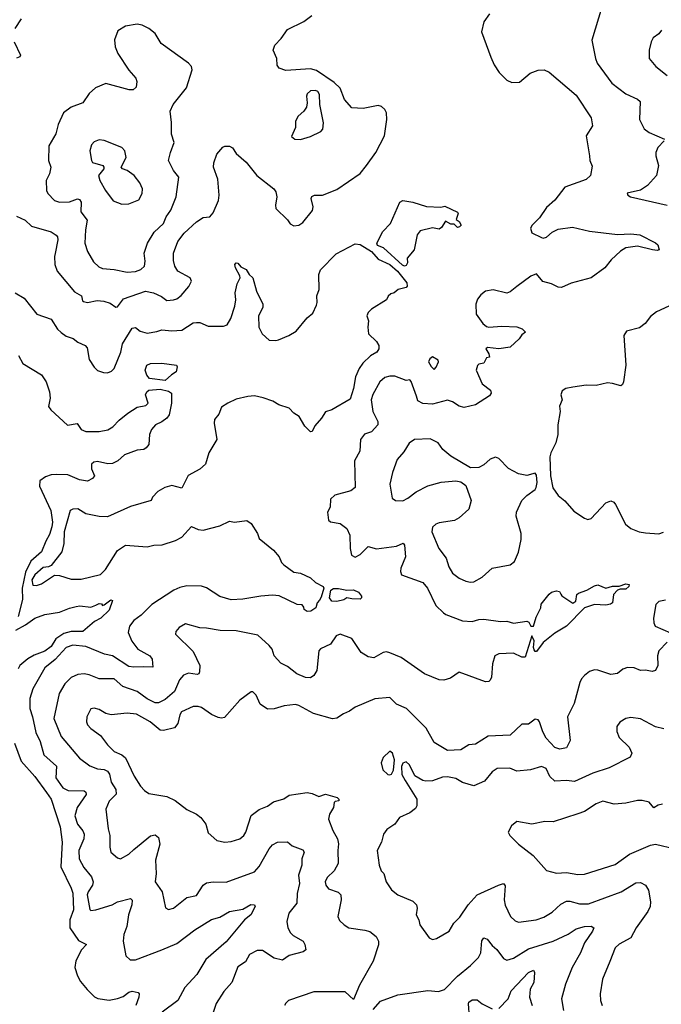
# Model space of a CAD drawing. Extents: x 2133461 to 2293071, y 753526 to 916327.
# Tile 344 of 459: x 2235983 to 2239870, y 810362 to 816329. Entities that reach past the tile are written whole.
import ezdxf

# ---------------------------------------------------------------- set-up
doc = ezdxf.new("R2010")
doc.units = 0

msp = doc.modelspace()

# ---------------------------------------------------------------- linework, layer by layer
at = {"layer": '0CON10XD'}
for points in [[(2239510, 816405), (2239450, 816205), (2239470.8, 816095), (2239481.8, 816065), (2239570.8, 815945), (2239655, 815879.2), (2239726.8, 815846.8), (2239742.7, 815832.7), (2239738.6, 815725), (2239767, 815667), (2239796, 815646), (2239890, 815605)], [(2235992.5, 816335), (2235955, 816276)], [(2235965, 815139.2), (2236015.7, 815115), (2236055, 815078.5), (2236174.6, 815044.6), (2236205, 815024), (2236213.1, 815013.1), (2236214.4, 814995), (2236198.5, 814911.5), (2236193.4, 814893.4), (2236195.5, 814845), (2236211.4, 814805), (2236315, 814680.8), (2236358, 814655), (2236363.3, 814625), (2236370.5, 814620.5), (2236395, 814615.8), (2236452.6, 814627.4), (2236494, 814624), (2236531.5, 814611.5), (2236565, 814586.2), (2236575, 814588.8), (2236612.9, 814637.1), (2236745, 814684.5), (2236794.3, 814674.3), (2236842, 814652), (2236875, 814627.1), (2236915, 814630.6), (2236935, 814637.5), (2236961.7, 814658.3), (2237007.6, 814712.4), (2237024.2, 814745), (2237015.4, 814765.4), (2236941.1, 814805), (2236922.5, 814835), (2236915, 814870), (2236915.4, 814915), (2236940.5, 814985), (2236980.5, 815035), (2237055.3, 815104.7), (2237095, 815130), (2237135, 815134.4), (2237155, 815158.1), (2237187.3, 815232.7), (2237192.2, 815265), (2237183.4, 815363.4), (2237157.8, 815435), (2237159.1, 815460.9), (2237176.9, 815515), (2237213.3, 815556.7), (2237226.9, 815563.1), (2237255, 815562.2), (2237272.4, 815552.4), (2237295, 815519.2), (2237355, 815466.2), (2237419.2, 815385), (2237523.8, 815305), (2237535.8, 815285.8), (2237542, 815255), (2237532, 815205), (2237534.3, 815184.3), (2237605, 815116.2), (2237621.7, 815091.7), (2237645, 815080), (2237675, 815084.2), (2237699.3, 815100.7), (2237757, 815173), (2237761.5, 815195), (2237749.4, 815245), (2237752.2, 815257.8), (2237770, 815265), (2237817.5, 815265), (2237905, 815300.8), (2238045, 815396.7), (2238084.2, 815445), (2238140.8, 815525), (2238194, 815625), (2238206.7, 815725), (2238205.6, 815765), (2238195.7, 815785), (2238175, 815802.5), (2238155, 815808.6), (2238065, 815791.9), (2237995, 815795.7), (2237951.9, 815845), (2237924.2, 815915), (2237888.2, 815948.2), (2237781.5, 816021.5), (2237745, 816031.8), (2237595, 816020.8), (2237555.5, 816035.5), (2237542.7, 816052.7), (2237540.8, 816095), (2237518, 816145), (2237528, 816175), (2237566.7, 816215), (2237605, 816268.8), (2237705, 816318.1), (2237754, 816355)], [(2238830, 816365), (2238794.1, 816315.9), (2238781.2, 816255), (2238837.5, 816102.5), (2238856.7, 816055), (2238888.3, 816008.3), (2238935, 815963.3), (2238965, 815948), (2239010.3, 815949.7), (2239075.6, 816004.4), (2239125, 816024.2), (2239160, 816025), (2239191.2, 816011.2), (2239355, 815872), (2239444.5, 815734.5), (2239453.1, 815685), (2239414.2, 815625), (2239436, 815505), (2239436.2, 815475), (2239451.7, 815441.7), (2239440.6, 815385), (2239415, 815360), (2239285, 815314), (2239224.6, 815235.4), (2239175, 815190.5), (2239131.6, 815128.4), (2239087.1, 815085), (2239077.1, 815065), (2239085, 815038), (2239145, 815008.9), (2239155, 815004.6), (2239175, 815010.4), (2239208, 815042), (2239245, 815060.7), (2239331.1, 815071.1), (2239435, 815046.7), (2239605, 815027.5), (2239685, 815032.5), (2239740, 815025), (2239835, 814977.5), (2239850, 814965), (2239857.5, 814935), (2239845, 814930), (2239816.2, 814933.8), (2239725, 814957.5), (2239655, 814947.5), (2239623.3, 814926.7), (2239566, 814874), (2239528.2, 814825), (2239445.4, 814764.6), (2239325, 814732.6), (2239265, 814705.4), (2239245, 814707.4), (2239205, 814729.4), (2239152.4, 814742.4), (2239115, 814788.2), (2239080, 814775), (2238995, 814711.9), (2238955, 814679.2), (2238935, 814672), (2238852.3, 814692.3), (2238805, 814684), (2238777.3, 814662.7), (2238756.2, 814635), (2238746, 814605), (2238748.1, 814545), (2238788.3, 814488.3), (2238810.3, 814470.3), (2238825, 814466), (2238905, 814472), (2238995, 814468), (2239026.7, 814455), (2239047.5, 814435), (2239025, 814420), (2239010, 814395), (2238955, 814344.3), (2238885, 814334.2), (2238816.4, 814343.6), (2238806.7, 814335), (2238826.2, 814305), (2238830, 814285), (2238810.7, 814279.3), (2238795, 814247.5), (2238765, 814242.5), (2238756.4, 814233.6), (2238748.8, 814205), (2238785, 814123.3), (2238836, 814085), (2238838.8, 814065), (2238829.5, 814050.5), (2238745, 813994.5), (2238675, 813980), (2238645, 813988), (2238605, 814014.3), (2238575, 814024.3), (2238485, 813998.8), (2238425, 814004), (2238395, 814020), (2238387, 814047)], [(2236635, 814798.8), (2236685, 814802.7), (2236718, 814815), (2236738.6, 814835), (2236744.5, 814865), (2236737.3, 814915), (2236758.2, 814975), (2236798.4, 815041.6), (2236854.5, 815095), (2236870.5, 815135), (2236898.6, 815175), (2236930.6, 815255), (2236947.1, 815375), (2236914.3, 815415), (2236885.6, 815475), (2236896.7, 815525), (2236919.4, 815585), (2236902.2, 815635), (2236903.2, 815706.8), (2236894.4, 815775), (2236912.9, 815815), (2236993.8, 815916.2), (2237028.8, 816025), (2237023.3, 816045), (2237005, 816066.2), (2236840, 816185), (2236803.8, 816245), (2236765.6, 816275.6), (2236725, 816296), (2236695, 816302), (2236625, 816290), (2236578.3, 816261.7), (2236557, 816207), (2236561.2, 816165), (2236578.8, 816125), (2236645, 816022.5), (2236686.7, 815975), (2236693.3, 815955), (2236689.3, 815920.7), (2236670, 815905), (2236646.4, 815903.6), (2236505, 815942), (2236443.4, 815916.6), (2236405, 815881.2), (2236366, 815825), (2236295, 815798.9), (2236247.8, 815765), (2236216.8, 815695), (2236202.2, 815637.8), (2236160.6, 815565), (2236158.6, 815475), (2236172.9, 815435), (2236164.3, 815395), (2236144.3, 815355.7), (2236146.7, 815295), (2236153.1, 815275), (2236195, 815234.3), (2236225, 815223.6), (2236285, 815224.5), (2236333.6, 815243.6), (2236345, 815238.8), (2236355, 815222.5), (2236353.3, 815165), (2236392.7, 815115), (2236382.3, 815055), (2236378.8, 814975), (2236393.3, 814925), (2236430.9, 814860.9), (2236462.1, 814832.1), (2236485, 814821.1), (2236555, 814815.5), (2236635, 814798.8)], [(2239871.9, 816265), (2239855, 816244.3), (2239820.6, 816219.4), (2239808.6, 816195), (2239795.7, 816145), (2239796, 816095), (2239836.9, 816045), (2239905, 815990.8)], [(2235949.1, 816195), (2235989.2, 816115), (2235983.8, 816105), (2235963.2, 816096.8)], [(2237685, 815604), (2237745, 815621.4), (2237808.3, 815651.7), (2237818.8, 815665), (2237823.8, 815705), (2237801.4, 815815), (2237799.6, 815875), (2237788.5, 815895), (2237775, 815900.8), (2237745, 815897.5), (2237725, 815880), (2237720, 815865), (2237724.3, 815825), (2237720.3, 815799.7), (2237705.5, 815774.5), (2237671.2, 815745), (2237653.8, 815715), (2237653.3, 815675), (2237630.7, 815620.7), (2237650, 815605), (2237685, 815604)], [(2236601.8, 815211.8), (2236645, 815213.4), (2236705, 815237.5), (2236724.4, 815275), (2236726.7, 815305), (2236711.5, 815341.5), (2236676.7, 815385), (2236635, 815414.5), (2236606.7, 815425), (2236598.8, 815435), (2236629.2, 815495), (2236621.2, 815535), (2236602.5, 815555), (2236495, 815598), (2236465, 815601.2), (2236435, 815590), (2236418.8, 815571.2), (2236409.2, 815535), (2236417.5, 815475), (2236425, 815464.3), (2236486.7, 815445), (2236493.3, 815435), (2236492.5, 815425), (2236460, 815385), (2236468.6, 815355), (2236503.3, 815295), (2236550.6, 815230.6), (2236601.8, 815211.8)], [(2239888, 815595), (2239848.9, 815555), (2239836.7, 815525), (2239836.7, 815505), (2239853.3, 815445), (2239841.5, 815385), (2239786.1, 815323.9), (2239745, 815295.7), (2239663, 815277), (2239667.5, 815265), (2239682.5, 815255), (2239905, 815205.8)], [(2238315, 814836), (2238302, 814842), (2238187.1, 814947.1), (2238151.8, 814961.8), (2238147.1, 814975), (2238183.9, 815046.1), (2238230, 815095), (2238286.1, 815223.9), (2238305, 815233.3), (2238365, 815222.9), (2238448, 815198), (2238535, 815193.8), (2238558.3, 815198.3), (2238635, 815162.5), (2238640, 815155), (2238628.3, 815118.3), (2238646.4, 815106.4), (2238657.5, 815085), (2238647, 815073), (2238635, 815070), (2238615, 815090), (2238595, 815090), (2238562.5, 815107.5), (2238539.3, 815070.7), (2238525, 815060), (2238485, 815067.5), (2238410.3, 815049.7), (2238391.9, 815025), (2238372.9, 814935), (2238331.2, 814885), (2238332.5, 814855), (2238325, 814838.8), (2238315, 814836)], [(2235956, 814675), (2236011.2, 814641.2), (2236088, 814545), (2236175, 814513.5), (2236213.3, 814453.3), (2236233.8, 814433.8), (2236265, 814411.2), (2236308.1, 814398.1), (2236335.6, 814375.6), (2236380, 814355), (2236391.2, 814341.2), (2236405, 814270), (2236435, 814223.8), (2236455, 814204.2), (2236490.9, 814190.9), (2236515, 814190), (2236539.7, 814200.3), (2236555.5, 814214.5), (2236595.5, 814315), (2236605.7, 814365), (2236665, 814460.8), (2236685, 814464), (2236712.3, 814442.3), (2236755, 814430.4), (2236815, 814438.8), (2236845, 814449.1), (2236905, 814444.4), (2236965, 814448.6), (2237035, 814491.4), (2237055, 814494.4), (2237075, 814493.5), (2237125, 814472.1), (2237217.9, 814472.1), (2237239.4, 814480.6), (2237262, 814518), (2237285.9, 814594.1), (2237292.2, 814632.2), (2237289.1, 814675), (2237301.5, 814728.5), (2237318.8, 814765), (2237317.7, 814777.7), (2237291.2, 814825), (2237286.7, 814845), (2237295, 814856.7), (2237305, 814853.3), (2237322.5, 814832.5), (2237355, 814816.2), (2237372.5, 814785), (2237396, 814765), (2237418.1, 814685), (2237456.7, 814605), (2237455.6, 814585), (2237429.6, 814535), (2237432.7, 814465), (2237452.9, 814425), (2237495, 814387.5), (2237535, 814384.2), (2237550.8, 814389.2), (2237614.2, 814415.8), (2237657.3, 814442.7), (2237725, 814523.3), (2237758.3, 814551.7), (2237781.1, 814598.9), (2237785.6, 814615), (2237782.7, 814655), (2237797.1, 814695), (2237794.6, 814785), (2237805.9, 814814.1), (2237899.5, 814910.5), (2238015, 814971.9), (2238045, 814966.5), (2238115, 814924.4), (2238155, 814877.5), (2238225.4, 814845.4), (2238271.4, 814805), (2238329.4, 814735), (2238330.8, 814715), (2238324.3, 814705.7), (2238276.1, 814693.9), (2238252.5, 814675), (2238232, 814668), (2238215.9, 814654.1), (2238205, 814631.2), (2238115, 814575.7), (2238094.2, 814555), (2238086.7, 814535), (2238096.2, 814505), (2238092, 814465), (2238096.2, 814425), (2238145, 814380), (2238158.8, 814355), (2238158.8, 814335), (2238146, 814315), (2238108.3, 814291.7), (2238061.5, 814248.5), (2238038.9, 814215), (2238016.9, 814165), (2238006, 814095)], [(2239915, 814593.8), (2239841.7, 814558.3), (2239805, 814530), (2239771.7, 814488.3), (2239738.3, 814461.7), (2239659.3, 814440.7), (2239643.8, 814415), (2239656, 814235), (2239642, 814135), (2239635, 814117.5), (2239625, 814111.2), (2239575, 814124.2), (2239545, 814128.6), (2239475, 814112.2), (2239415, 814114.4), (2239335, 814103.1), (2239292.5, 814095), (2239270.3, 814079.7), (2239262, 814055), (2239270, 814025), (2239253, 813987), (2239258.1, 813955), (2239242.5, 813875), (2239244, 813815), (2239230.8, 813765), (2239200.8, 813705), (2239195, 813680), (2239199.7, 813565), (2239213.3, 813493.3), (2239244.3, 813445), (2239285, 813414.2), (2239340.9, 813350.9), (2239405, 813307.5), (2239425, 813301.2), (2239445, 813306.2), (2239535, 813401.2), (2239565, 813413.3), (2239582.5, 813405), (2239592.3, 813392.3), (2239652.8, 813272.8), (2239685, 813246.7), (2239735, 813226), (2239775, 813219.4), (2239855, 813214.5), (2239884.1, 813224.1)], [(2235976.7, 814295), (2236003.3, 814245), (2236115, 814177.5), (2236143.3, 814135), (2236163.8, 814073.8), (2236168, 814035), (2236158.8, 813985), (2236171.2, 813965), (2236272.9, 813872.9), (2236332.3, 813882.3), (2236356.4, 813846.4), (2236385, 813834.4), (2236465, 813834.3), (2236516.8, 813843.2), (2236548.2, 813861.8), (2236585, 813902.5), (2236638.8, 813945), (2236695, 813980.8), (2236748.3, 813991.7), (2236762.5, 814005), (2236746.5, 814055), (2236753.3, 814075), (2236765, 814084.4), (2236835, 814089.6), (2236885, 814078.8), (2236902.2, 814065), (2236904, 814005), (2236888.6, 813935), (2236874, 813915), (2236845, 813892.9), (2236805.5, 813874.5), (2236782, 813845), (2236768.8, 813815), (2236766.2, 813755), (2236750, 813735), (2236735, 813724.2), (2236695, 813720), (2236618.1, 813691.9), (2236577.5, 813655), (2236545, 813640.5), (2236517, 813637), (2236455, 813651.2), (2236432.3, 813647.7), (2236418.8, 813635), (2236418, 813608), (2236436, 813565), (2236425, 813548.8), (2236395, 813532.5), (2236345, 813540.5), (2236275, 813570.5), (2236205, 813572.9), (2236175, 813571.1), (2236140.7, 813559.3), (2236105.7, 813535), (2236103.1, 813503.1), (2236171.5, 813355), (2236181.3, 813285), (2236178, 813255), (2236165, 813209.2), (2236140.9, 813169.1), (2236115.9, 813105), (2236051.6, 813048.4), (2236018.1, 812981.9), (2235998.6, 812885), (2236001.4, 812815), (2235975, 812712)], [(2238495, 814210), (2238507, 814223), (2238520, 814255), (2238517.5, 814265), (2238485, 814286.2), (2238468.8, 814275), (2238460.8, 814255), (2238475, 814227.5), (2238495, 814210)], [(2236865, 814143.3), (2236769.2, 814155), (2236753.6, 814175), (2236744.5, 814205), (2236754.3, 814235), (2236775, 814246.5), (2236845, 814247.5), (2236933.3, 814235), (2236937.5, 814225), (2236931.2, 814195), (2236902.1, 814177.9), (2236865, 814143.3)], [(2238387, 814047), (2238355, 814137.5), (2238345.8, 814145.8), (2238325, 814143.3), (2238255, 814168.2), (2238225, 814170), (2238195, 814161.9), (2238165, 814135.6), (2238121.9, 814058.1), (2238112.8, 814025), (2238123.3, 813955), (2238152.2, 813895), (2238153.1, 813875), (2238115, 813830.8), (2238072.9, 813817.1), (2238048.1, 813785), (2238044.4, 813715), (2238012.2, 813655), (2238015.7, 813495), (2237988.8, 813475), (2237891.9, 813448.1), (2237865.9, 813424.1), (2237864.3, 813375), (2237848.6, 813345), (2237855, 813296.7), (2237865.9, 813285.9), (2237925, 813276), (2237965, 813246.2), (2237982.9, 813205), (2237984.3, 813125), (2237992.5, 813085), (2238015, 813073.1), (2238045, 813087.5), (2238095, 813137.1), (2238145, 813123.1), (2238265, 813139.4), (2238306.4, 813156.4), (2238314.2, 813144.2), (2238320, 813075), (2238292.9, 813005), (2238290, 812985), (2238295.8, 812965.8), (2238425, 812918.9), (2238453.3, 812885), (2238505, 812780), (2238550, 812735), (2238565, 812724), (2238665.8, 812685.8), (2238725, 812681.4), (2238765, 812694.4), (2238795, 812695.6), (2238895, 812682.9), (2238935, 812684.2), (2238975, 812671.4), (2239054.5, 812684.5), (2239068.3, 812678.3), (2239080, 812655), (2239095, 812654.3), (2239111.4, 812708.6), (2239140, 812765), (2239143.2, 812786.8), (2239191.7, 812848.3), (2239205, 812860), (2239235, 812868.8), (2239252.5, 812865), (2239261.7, 812848.3), (2239268, 812838), (2239335, 812794.2), (2239352, 812805), (2239358.9, 812845), (2239368.6, 812855), (2239418.8, 812871.2), (2239465, 812898.8), (2239485, 812903.8), (2239535, 812883.8), (2239575, 812896.2), (2239615, 812896.2), (2239655, 812910.8), (2239676.2, 812906.2), (2239673.8, 812895), (2239655, 812879.2), (2239621.2, 812878.8), (2239605, 812871.2), (2239580.8, 812845), (2239574.1, 812795.9), (2239562.4, 812787.6), (2239535, 812780.4), (2239465, 812786.1), (2239404.8, 812765.2), (2239296.4, 812653.6), (2239225, 812610.8), (2239154.5, 812555.5), (2239115, 812500), (2239105, 812500), (2239100.3, 812510.3), (2239096, 812525), (2239099.2, 812565), (2239085, 812596.2), (2239045, 812467.1), (2239025, 812465.5), (2238975, 812490), (2238885, 812485.6), (2238862.5, 812475), (2238846.9, 812425), (2238840.8, 812345), (2238834.1, 812325.9), (2238825, 812318.8), (2238805, 812317.5), (2238645, 812376), (2238592.1, 812337.9), (2238552.4, 812327.6), (2238525, 812327.8), (2238435, 812365.5), (2238294, 812465), (2238225, 812493.1), (2238205, 812498.1), (2238185, 812494.3), (2238128, 812462), (2238095, 812468.5), (2238051.9, 812495), (2237995, 812579.2), (2237925, 812606.5), (2237900, 812595), (2237865.6, 812544.4), (2237805, 812515.8), (2237796, 812505), (2237784, 812385), (2237764.2, 812355.8), (2237745, 812341.2), (2237715, 812342), (2237662, 812365), (2237605, 812409.4), (2237565, 812429.4), (2237525.8, 812475), (2237512, 812515), (2237495, 812536.2), (2237425, 812598.8), (2237295, 812625.5), (2237197.1, 812627.1), (2237115, 812642.5), (2237075, 812643.8), (2236988.3, 812668.3), (2236950, 812645), (2236929.3, 812620.7), (2236927.5, 812605), (2237035, 812500.8), (2237074.4, 812415), (2237073.3, 812376.7), (2237068, 812365), (2237058.9, 812361.1), (2237005, 812368.2), (2236975, 812357.9), (2236951.2, 812328.8), (2236922, 812258), (2236865, 812210.4), (2236825, 812190), (2236805, 812188.8), (2236755, 812214), (2236695, 812259.1), (2236607.6, 812287.6), (2236555, 812334.5), (2236514.4, 812335.6), (2236465, 812335.5), (2236405, 812360), (2236374.6, 812365.4), (2236335, 812360.9), (2236295, 812343.5), (2236256.5, 812305), (2236222.5, 812245), (2236189.7, 812095), (2236235.4, 811985), (2236345, 811854.2), (2236407.6, 811807.6), (2236455, 811789.6), (2236496.1, 811786.1), (2236515, 811776.2), (2236526.6, 811756.6), (2236538.2, 811708.2), (2236566.7, 811665), (2236567.7, 811635), (2236526.4, 811593.6), (2236505.5, 811545), (2236518.8, 811425), (2236528.9, 811385), (2236528.9, 811315), (2236535.8, 811285), (2236575, 811249.2), (2236595, 811244.2), (2236645, 811273.3), (2236675, 811300.9), (2236775, 811384.3), (2236805, 811389.4), (2236823.4, 811373.4), (2236833.2, 811333.2), (2236805.5, 811235), (2236809.5, 811155), (2236804.6, 811105), (2236845.6, 811045), (2236867.3, 810947.3), (2236885, 810937.5), (2236915, 810944.2), (2236995, 811010), (2237055, 811022), (2237094.4, 811085), (2237115, 811099.1), (2237155.4, 811104.6), (2237235, 811102.1), (2237405, 811166.2), (2237435, 811197.8), (2237494.7, 811305.3), (2237515, 811328.1), (2237545, 811345.7), (2237605, 811347.5), (2237633, 811323), (2237698.3, 811298.3), (2237707.5, 811285), (2237693.3, 811245), (2237691.8, 811205), (2237673.3, 811145), (2237677.7, 811095), (2237663.9, 811033.9), (2237663.1, 810975), (2237614.4, 810915), (2237600.9, 810865), (2237606.9, 810826.9), (2237623.6, 810795), (2237639.1, 810779.1), (2237700.8, 810745), (2237711.4, 810725), (2237716.9, 810693.1), (2237700.3, 810679.7), (2237615, 810657.3), (2237575, 810630), (2237525, 810642.2), (2237455, 810688.5), (2237422.2, 810687.8), (2237375.7, 810665), (2237350.9, 810619.1), (2237305, 810589.2), (2237268.9, 810495), (2237220.8, 810439.2), (2237173.1, 810366.9), (2237149.1, 810295)], [(2238006, 814095), (2237985, 814029.2), (2237875, 813964.2), (2237835, 813953.8), (2237811.4, 813915), (2237771.4, 813868.6), (2237755, 813833.3), (2237745, 813831.2), (2237710.8, 813865), (2237675.5, 813925.5), (2237644.5, 813944.5), (2237615.4, 813975.4), (2237552.5, 813995), (2237516.7, 814016.7), (2237458.3, 814038.3), (2237405, 814049.4), (2237365, 814045.7), (2237295, 814028.9), (2237243.7, 814006.3), (2237205, 813981.2), (2237190.3, 813939.7), (2237163.4, 813906.6), (2237161.1, 813885), (2237178.6, 813785), (2237130, 813705), (2237109.2, 813635), (2237075, 813605.6), (2237003.6, 813566.4), (2236965, 813490), (2236905, 813507.1), (2236863.3, 813495), (2236819.5, 813470.5), (2236788.8, 813435), (2236780, 813415), (2236655, 813378.6), (2236515, 813317.5), (2236465, 813319.5), (2236385, 813335.7), (2236335, 813364.4), (2236305, 813363.3), (2236290, 813355), (2236253.1, 813225), (2236250, 813155), (2236239.3, 813105), (2236175, 813022), (2236157, 813013), (2236125, 813008.6), (2236075, 812965.4), (2236057.2, 812935), (2236062.4, 812902.4), (2236085, 812900.9), (2236115, 812910), (2236195, 812962.5), (2236225, 812961.4), (2236295, 812939.6), (2236355, 812938.9), (2236472.2, 812967.8), (2236502.9, 812997.1), (2236575, 813113.1), (2236625, 813144.5), (2236755, 813134.3), (2236795.7, 813145.7), (2236846.9, 813146.9), (2236926.7, 813173.3), (2236966.6, 813193.4), (2237025, 813258), (2237065, 813239.1), (2237095, 813236.2), (2237195, 813261.8), (2237255, 813290), (2237285, 813284), (2237360, 813295), (2237385, 813276.2), (2237423.3, 813215), (2237433.8, 813185), (2237520.8, 813115), (2237555.8, 813075), (2237569.7, 813039.7), (2237582.5, 813025), (2237645, 812981.5), (2237685, 812975.6), (2237745, 812946.5), (2237775, 812918.6), (2237820.8, 812895), (2237825.8, 812885), (2237810, 812830), (2237798.8, 812811.2), (2237786.2, 812795), (2237777.5, 812765), (2237748, 812745), (2237725, 812741.9), (2237706.2, 812755), (2237705, 812770), (2237695, 812782.5), (2237665, 812785.6), (2237555, 812837.1), (2237515, 812841.9), (2237443.4, 812836.6), (2237335, 812816.9), (2237265, 812814.5), (2237195, 812834.5), (2237115, 812885.5), (2237085, 812895.5), (2236995, 812898.6), (2236952.6, 812887.4), (2236918, 812872), (2236783.5, 812785), (2236720.1, 812719.9), (2236675, 812688.5), (2236649.1, 812655), (2236640, 812615), (2236662.5, 812562.5), (2236700, 812515), (2236770.8, 812475), (2236786.7, 812455), (2236790, 812405), (2236733, 812407), (2236675, 812404.7), (2236645, 812409.6), (2236545, 812474.7), (2236498, 812485), (2236385, 812530.3), (2236305, 812538.7), (2236265, 812524.6), (2236198.4, 812451.6), (2236135, 812401.1), (2236064, 812275), (2236044.6, 812215), (2236045.3, 812155), (2236062, 812105), (2236080.3, 812010.3), (2236108.4, 811955), (2236129.5, 811875), (2236205.5, 811805), (2236203.2, 811735), (2236245, 811673.8), (2236278, 811658), (2236375, 811656.2), (2236385, 811648), (2236386.3, 811633.7), (2236331.4, 811555), (2236318.1, 811505), (2236333.5, 811453.5), (2236365, 811414.4), (2236374, 811394), (2236372, 811365), (2236341.5, 811295), (2236344.6, 811245), (2236371.3, 811191.3), (2236417.7, 811135), (2236428.5, 811105), (2236423.8, 811085), (2236397.5, 811045), (2236391.4, 811025), (2236407.8, 810937.8), (2236415, 810930.5), (2236444, 810935), (2236544.5, 810965.5), (2236575, 810983.5), (2236655, 811004), (2236664.2, 810994.2), (2236662.3, 810965), (2236641.6, 810905), (2236632.7, 810835), (2236614.7, 810785), (2236609.7, 810745), (2236625.9, 810655.9), (2236653, 810633), (2236685, 810632.5), (2236845, 810691.8), (2236935, 810731.6), (2237045, 810813.8), (2237145, 810875.5), (2237195, 810891.4), (2237255, 810924.3), (2237335, 810939.2), (2237382.7, 810967.3), (2237405, 810965.5), (2237410, 810955), (2237383.3, 810905), (2237345.8, 810875), (2237235, 810740.6), (2237111.1, 810635), (2237056, 810544), (2236984.5, 810465), (2236941.4, 810385), (2236847.1, 810315)], [(2238715, 812920), (2238735, 812923.5), (2238785, 812951.4), (2238845, 813006), (2238954.5, 813025.5), (2238980, 813045), (2239005, 813103.3), (2239021.7, 813178.3), (2239020.6, 813215), (2238990.7, 813320.7), (2238992.9, 813345), (2239026, 813415), (2239055, 813446), (2239105, 813482), (2239112.2, 813495), (2239118.9, 813525), (2239115, 813570), (2239105, 813581.2), (2239055, 813567.5), (2239005, 813577.5), (2238945, 813609.2), (2238885, 813670), (2238865, 813678.8), (2238834.2, 813665.8), (2238795, 813632), (2238765, 813615.8), (2238713.6, 813613.6), (2238595, 813684), (2238546, 813725), (2238518, 813765), (2238469.5, 813789.5), (2238375, 813785.6), (2238343, 813763), (2238310.3, 813709.7), (2238269.2, 813665), (2238241.1, 813585), (2238225.6, 813515), (2238238.8, 813428.8), (2238260, 813415), (2238305, 813414.4), (2238335, 813428.9), (2238385, 813468.6), (2238455, 813504.3), (2238535.8, 813525.8), (2238625, 813534), (2238655, 813528.8), (2238685, 813506.7), (2238718, 813415), (2238705, 813363.3), (2238645, 813310), (2238616.7, 813295), (2238525, 813280), (2238505, 813271.4), (2238485, 813253.3), (2238479.2, 813225), (2238523.1, 813125), (2238565.9, 813065.9), (2238583.9, 813013.9), (2238605.7, 812975), (2238645, 812945.6), (2238685, 812926.5), (2238715, 812920)], [(2237905, 812803.6), (2237875, 812806.5), (2237859.1, 812825), (2237867.8, 812872.2), (2237885, 812882.5), (2237915, 812882.9), (2237965, 812871.9), (2238005, 812874.3), (2238035, 812859.2), (2238054.2, 812835), (2238053.8, 812825), (2238045, 812818), (2237995, 812818.8), (2237965, 812826.2), (2237946.4, 812813.6), (2237905, 812803.6)], [(2235959.4, 812630.6), (2236017.8, 812662.2), (2236075, 812703.5), (2236136.2, 812725), (2236225, 812737.9), (2236285, 812763.8), (2236325, 812773.6), (2236347.1, 812777.1), (2236415, 812769.4), (2236445, 812782), (2236465, 812791.2), (2236478.8, 812788.8), (2236485, 812780), (2236495, 812782.5), (2236535, 812813.3), (2236545, 812810), (2236525, 812750), (2236475, 812702.9), (2236437.4, 812682.6), (2236365, 812622.2), (2236295, 812622.6), (2236250.1, 812609.9), (2236203.3, 812576.7), (2236175, 812530), (2236135, 812502.9), (2236070.9, 812479.1), (2236033.7, 812456.3), (2235984.5, 812415.5), (2235974.4, 812395.6)], [(2239895, 812811.1), (2239855, 812803.1), (2239837.1, 812785), (2239823.2, 812703.2), (2239824.3, 812675), (2239832.5, 812655), (2239925, 812613.8)], [(2239905, 812556.2), (2239856, 812505), (2239847.5, 812475), (2239848.1, 812415), (2239835, 812386.2), (2239815, 812378.6), (2239775, 812388.1), (2239745, 812385.6), (2239705, 812400.6), (2239665, 812402.9), (2239636.8, 812393.2), (2239605, 812366.2), (2239565, 812361.2), (2239485, 812388), (2239465, 812389.2), (2239435, 812379.2), (2239405, 812355.7), (2239385.8, 812335), (2239376.7, 812313.3), (2239341.4, 812185), (2239302, 812105), (2239318.8, 811961.2), (2239295, 811916.2), (2239255, 811908.1), (2239225, 811917.8), (2239172.9, 811975), (2239153.1, 812013.1), (2239132.5, 812075), (2239125, 812085.8), (2239105, 812090.8), (2239065, 812060), (2239025, 812060.8), (2238955, 811993.1), (2238821.9, 811988.1), (2238745, 811938.9), (2238705, 811935.6), (2238655.5, 811904.5), (2238575, 811901.2), (2238495, 811948.6), (2238445.6, 812035), (2238326, 812155), (2238265, 812182), (2238225, 812222.5), (2238135, 812214.2), (2238015, 812164), (2237981.7, 812138.3), (2237945, 812123.1), (2237905, 812095.7), (2237878.1, 812091.9), (2237763.8, 812125), (2237675, 812174.2), (2237655, 812179.2), (2237585, 812170.5), (2237525, 812152.2), (2237485, 812151.1), (2237440.9, 812180.9), (2237415, 812236.7), (2237395, 812256.7), (2237385, 812256.7), (2237316.7, 812205), (2237225, 812101.4), (2237205, 812096.9), (2237185, 812101.1), (2237145, 812118.2), (2237085, 812160.9), (2237065, 812167.8), (2237035, 812166.9), (2236964.4, 812135), (2236953.4, 812116.6), (2236940.6, 812065), (2236921.5, 812038.5), (2236855, 812020.8), (2236834.2, 812024.2), (2236774.7, 812074.7), (2236690.9, 812120.9), (2236635, 812126.5), (2236536.6, 812116.6), (2236505, 812124.3), (2236465, 812150), (2236435, 812158.1), (2236415, 812153.3), (2236390, 812105), (2236387.5, 812075), (2236395, 812056.7), (2236415, 812034.2), (2236472.2, 811992.2), (2236514.7, 811934.7), (2236555.7, 811895), (2236602.5, 811875), (2236625, 811855.8), (2236677.8, 811745), (2236714.6, 811684.6), (2236738.7, 811658.7), (2236765, 811640.8), (2236875, 811621.9), (2236925, 811597.5), (2236995, 811542.5), (2237055, 811514.2), (2237081.2, 811495), (2237110, 811455), (2237125, 811402), (2237177.5, 811355), (2237225.9, 811345.9), (2237265, 811349.2), (2237316.7, 811365), (2237341.2, 811385), (2237354.2, 811405), (2237385, 811506.7), (2237435, 811542.5), (2237485, 811562.5), (2237520.7, 811589.3), (2237583, 811607), (2237615, 811629.2), (2237725, 811645.6), (2237755, 811640), (2237795, 811622), (2237835, 811635.5), (2237906.7, 811615), (2237916.7, 811605), (2237917.5, 811595), (2237895, 811592.5), (2237887.5, 811585), (2237883.8, 811555), (2237860.8, 811515), (2237853.1, 811485), (2237880, 811415), (2237909.5, 811365), (2237914.4, 811335), (2237910, 811295), (2237913.1, 811215), (2237889.1, 811170.9), (2237845, 811130), (2237834.4, 811105), (2237838.6, 811085), (2237855, 811062.5), (2237911.9, 811041.9), (2237928, 811025), (2237931.4, 810995), (2237911.4, 810895), (2237921.1, 810871.1), (2237948, 810845), (2237976.6, 810826.6), (2238075, 810812.5), (2238105, 810802.9), (2238142.7, 810772.7), (2238156.4, 810745), (2238156.2, 810723.8), (2238125.4, 810624.6), (2238042, 810478), (2238005, 810392.5), (2237955, 810438.6), (2237765, 810437.5), (2237612.5, 810385), (2237595, 810370), (2237588, 810355)], [(2239885, 812031.4), (2239835, 812044.2), (2239745, 812092), (2239685, 812100.8), (2239655, 812094), (2239618.3, 812071.7), (2239601.2, 812045), (2239601.2, 812015), (2239615, 811978.8), (2239675, 811921.2), (2239692, 811885), (2239680.5, 811859.5), (2239555, 811795.5), (2239455, 811763.9), (2239345, 811713.5), (2239295, 811718.9), (2239225, 811714.3), (2239195, 811742.9), (2239171.7, 811791.7), (2239145, 811803.1), (2239077.6, 811782.4), (2238995, 811774.4), (2238952.6, 811792.6), (2238875, 811791.9), (2238845, 811770.8), (2238800, 811715), (2238735, 811686.9), (2238666, 811706), (2238625, 811730), (2238575, 811741.1), (2238545, 811738.5), (2238485, 811716.9), (2238444.3, 811714.3), (2238425, 811718), (2238377.3, 811747.3), (2238345, 811813.3), (2238325, 811831.2), (2238305, 811823.3), (2238295.9, 811804.1), (2238298.8, 811755), (2238318.3, 811718.3), (2238390, 811605), (2238390, 811565), (2238381.7, 811548.3), (2238346.3, 811523.7), (2238285, 811494.3), (2238255, 811454.2), (2238208.3, 811421.7), (2238186.4, 811393.6), (2238174.4, 811345), (2238149.4, 811295), (2238160, 811205), (2238172.2, 811172.2), (2238190, 811155), (2238203.3, 811105), (2238235, 811056.7), (2238275, 811026.2), (2238365, 810988), (2238388, 810965), (2238391.4, 810945), (2238384.5, 810904.5), (2238400.8, 810875), (2238408, 810845), (2238463.3, 810765), (2238485, 810756.2), (2238508.8, 810761.2), (2238585, 810806.2), (2238614, 810855), (2238650.3, 810889.7), (2238700.6, 810965), (2238755.6, 811025), (2238883.8, 811085)], [(2235952.5, 811945), (2235992.9, 811835), (2236075, 811742.2), (2236145.2, 811645.2), (2236174.6, 811605), (2236228, 811438), (2236240, 811345), (2236232.2, 811195), (2236295, 811067.1), (2236304.7, 811035), (2236309.8, 810935), (2236287.4, 810875), (2236286.3, 810826.3), (2236339.4, 810749.4), (2236388.8, 810725), (2236358.2, 810691.8), (2236324.5, 810625), (2236318.2, 810585), (2236333.8, 810535), (2236351.2, 810501.2), (2236391.3, 810451.3), (2236437.3, 810407.3), (2236457, 810397), (2236525, 810387.3), (2236575, 810397.1), (2236610.4, 810409.6), (2236645, 810435.4), (2236665, 810442.7), (2236702, 810435), (2236708.1, 810425), (2236705.6, 810405), (2236686.7, 810355)], [(2238225, 811753.8), (2238235, 811756.7), (2238248.8, 811781.2), (2238254.3, 811845), (2238241.2, 811885), (2238225, 811896.2), (2238185, 811858), (2238173.1, 811825), (2238183.5, 811783.5), (2238213.3, 811755), (2238225, 811753.8)], [(2239876.7, 811575), (2239851.2, 811568.8), (2239825, 811553.8), (2239797.3, 811587.3), (2239755, 811598), (2239725, 811598), (2239655, 811582), (2239585, 811574.4), (2239515, 811592.9), (2239475, 811578.1), (2239405, 811531.5), (2239365, 811516.5), (2239215, 811468.1), (2239165, 811470), (2239085, 811454.3), (2238995, 811470), (2238962.5, 811445), (2238942.5, 811405), (2238953.3, 811385), (2239005, 811332), (2239093.3, 811263.3), (2239175, 811173.3), (2239235, 811156.7), (2239295, 811161.1), (2239365, 811148.5), (2239405, 811150.6), (2239590.8, 811209.2), (2239677.6, 811272.4), (2239805, 811326.9), (2239835, 811333.3), (2239955, 811304.3)], [(2238883.8, 811085), (2238913.9, 811093.9), (2238925, 811080), (2238918.8, 810995), (2238923.9, 810963.9), (2238957.5, 810895), (2238985, 810868), (2239005, 810860.8), (2239112.5, 810875), (2239158.5, 810891.5), (2239209.8, 810920.2), (2239261.5, 810968.5), (2239295, 810987.9), (2239315, 810988.2), (2239375, 810971.8), (2239428.3, 810971.7), (2239626.3, 811043.7), (2239715, 811097.8), (2239745, 811100.6), (2239773.8, 811085), (2239792.2, 811055), (2239803.9, 810983.9), (2239802.3, 810955), (2239789.2, 810925), (2239717.1, 810825), (2239685.4, 810764.6), (2239615, 810727.5), (2239591.1, 810705), (2239558.9, 810621.1), (2239514.6, 810515.4), (2239499.2, 810425), (2239502.5, 810385), (2239512.5, 810355)], [(2238125, 810331.2), (2238168.8, 810381.2), (2238275, 810420), (2238455, 810446.5), (2238519.5, 810440.5), (2238557.6, 810452.4), (2238635, 810532.5), (2238715, 810598), (2238762.9, 810647.1), (2238776.2, 810675), (2238783.6, 810746.4), (2238795, 810766), (2238815, 810757.1), (2238845, 810718.6), (2238874.2, 810695), (2238915, 810640.8), (2238935, 810629.2), (2238975, 810642.2), (2239065, 810698.8), (2239215, 810745.3), (2239305, 810787.9), (2239355, 810818.9), (2239405, 810834.5), (2239445, 810836.9), (2239461.2, 810825), (2239453.3, 810805), (2239405, 810734.2), (2239380, 810675), (2239330, 810585), (2239288.8, 810485), (2239266.4, 810395), (2239277.1, 810325)], [(2238885, 810337.8), (2238943.1, 810395), (2238960, 810445), (2239065, 810554.4), (2239095, 810570), (2239102, 810555), (2239097.3, 810495), (2239075.7, 810455), (2239071.1, 810405), (2239088.2, 810355)], [(2238708.7, 810285), (2238701.1, 810365), (2238705, 810375.6), (2238725, 810390), (2238755, 810390), (2238784.5, 810364.5), (2238845, 810334.5)]]:
    msp.add_lwpolyline(points, dxfattribs=at)

doc.saveas('drawing.dxf')
